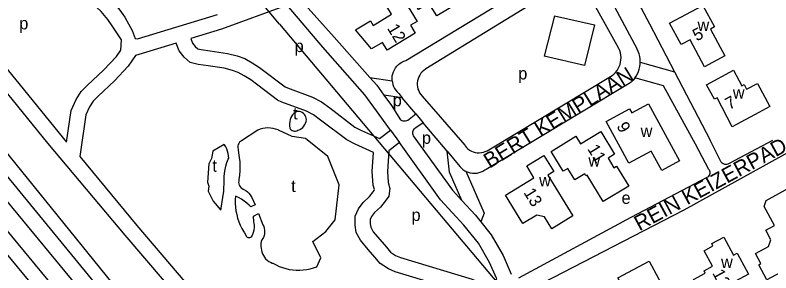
# Model space of a CAD drawing. Extents: x 156721 to 158827, y 386657 to 388950.
# Drawn here: x 157785 to 158033, y 387103.3 to 387188 of the extents above; entities that cross this region are included whole.
import ezdxf

# ---------------------------------------------------------------- set-up
doc = ezdxf.new("R2010")
doc.units = 0
for name, color, linetype in [('BLT_Basislijn', 7, 'Continuous'), ('BLT_Bebouwing', 7, 'Continuous'), ('BLT_Centroide', 7, 'Continuous'), ('BLT_Hoogspanningsmast_en_leidingen', 7, 'Continuous'), ('BLT_Huisnummer', 7, 'Continuous'), ('BLT_Spoorlijn', 7, 'Continuous'), ('BLT_Straatnaam', 7, 'Continuous')]:
    doc.layers.add(name, color=color, linetype=linetype)

msp = doc.modelspace()

# ---------------------------------------------------------------- linework, layer by layer
at = {"layer": 'BLT_Basislijn'}
for p, q in [((157977.51, 387198.65), (157989.02, 387176.97)), ((157962.03, 387187.74), (157958.67, 387174.48)), ((157962.03, 387187.74), (157975.16, 387184.79)), ((157764.63, 387183.98), (157795.62, 387145.95)), ((157975.16, 387184.79), (157971.9, 387171.43)), ((157971.9, 387171.43), (157958.67, 387174.48)), ((157990.15, 387172.51), (158001.4, 387169.38)), ((158001.4, 387169.38), (158013.14, 387146.86)), ((157910.91, 387162.19), (157912.07, 387160.8)), ((157916.46, 387155.56), (157918.91, 387152.63)), ((157908.23, 387150.14), (157911.15, 387146.08)), ((158016.74, 387139.67), (158013.14, 387146.86)), ((158019.46, 387139.28), (158033.67, 387146.91)), ((157795.62, 387145.95), (157821.05, 387115.66)), ((157926.8, 387143.22), (157930.98, 387138.23))]:
    msp.add_line(p, q, dxfattribs=at)
for points in [[(157648.04, 387289.7), (157544.83, 387414.91), (157472.21, 387499.44), (157437.72, 387541.12), (157436.87, 387543.75), (157439.78, 387545.45), (157442.04, 387545.5), (157456.85, 387528.49), (157499.46, 387477.15), (157606.86, 387347.11), (157687.66, 387250), (157720.52, 387210.5), (157729.65, 387199.36), (157875.7, 387021.05), (157907.43, 386982.75), (157930.36, 386955.08), (157970.6, 386906.98), (158033.86, 386830.67), (158043.03, 386819.55)], [(158064.67, 386799.98), (158050, 386817.63), (158031.12, 386840.35), (157972.29, 386911.55), (157913.47, 386982.75), (157908.84, 386988.36), (157891.22, 387009.92), (157816.86, 387100), (157729.65, 387207.88), (157695.61, 387250), (157574.66, 387396.74), (157506.93, 387478.89), (157495.28, 387493.01), (157484.63, 387513.61), (157485.73, 387516.66)], [(157648.04, 387289.7), (157718.27, 387204.49), (157897.14, 386987.42), (158038.9, 386816.21), (158043.03, 386819.55)], [(157644.85, 387284.18), (157733.51, 387176.23), (157814.87, 387077.69)], [(157768.47, 387187.18), (157801.85, 387146.23), (157803.41, 387156.65), (157805.03, 387160.26), (157806.68, 387162.82), (157808.76, 387164.91), (157814.03, 387169.87), (157818.22, 387174.36), (157819.69, 387176.49), (157819.86, 387179.8), (157816.89, 387184.43), (157815.38, 387186.54), (157813.21, 387189.15), (157811.67, 387190.57), (157809.01, 387192.11), (157807.13, 387193.05), (157802.55, 387194.23), (157799.18, 387195.12), (157796.5, 387196.9), (157794.3, 387200.5), (157787.51, 387227.35), (157782.85, 387245.33)], [(157972.45, 387209.08), (157957.27, 387239.59), (157919.61, 387217.02), (157881.79, 387194.01), (157881.43, 387193.77), (157881.11, 387193.46), (157880.86, 387193.1), (157880.68, 387192.7), (157880.57, 387192.28), (157880.54, 387191.84), (157880.59, 387191.4), (157880.72, 387190.98), (157880.92, 387190.6), (157881.17, 387190.28), (157889.75, 387180.7), (157901.39, 387167.48)], [(157792.35, 387228.6), (157798.96, 387202.47), (157800.19, 387200.45), (157801.26, 387199.74), (157803.81, 387199.07), (157808.89, 387197.76), (157811.38, 387196.51), (157814.65, 387194.62), (157816.84, 387192.61), (157819.35, 387189.6), (157820.96, 387187.34), (157823.44, 387182.92), (157824.38, 387180.27), (157825.2, 387180.16), (157851.45, 387188.19)], [(157908.74, 387166.36), (157908.72, 387166.58), (157908.71, 387167.29), (157908.79, 387168), (157908.94, 387168.7), (157909.17, 387169.37), (157909.47, 387170.02), (157909.84, 387170.62), (157910.28, 387171.18), (157910.78, 387171.69), (157911.33, 387172.14), (157911.93, 387172.53), (157912.57, 387172.84), (157913.24, 387173.08), (157972.45, 387209.08)], [(157981.13, 387207.85), (157993.22, 387185.07), (158001.4, 387169.38)], [(157965.56, 387198.49), (157919.76, 387170.28), (157919.67, 387170.22), (157919.12, 387169.82), (157918.61, 387169.36), (157918.17, 387168.85), (157917.79, 387168.28), (157917.48, 387167.68), (157917.24, 387167.04), (157917.07, 387166.38), (157916.99, 387165.71), (157916.98, 387165.03), (157917.06, 387164.35), (157917.21, 387163.69), (157917.44, 387163.05), (157917.75, 387162.44), (157918.12, 387161.87), (157918.56, 387161.35), (157932.54, 387145.2), (157932.66, 387145.02), (157933.1, 387144.51), (157933.59, 387144.04), (157934.13, 387143.64), (157934.72, 387143.31), (157935.34, 387143.05), (157935.99, 387142.86), (157936.65, 387142.75), (157937.33, 387142.73), (157938, 387142.78), (157938.66, 387142.91), (157939.3, 387143.12), (157939.92, 387143.4), (157940.49, 387143.75)], [(157940.49, 387143.75), (157980.98, 387168.11), (157981.52, 387168.56), (157982.05, 387169.12), (157982.52, 387169.72), (157982.92, 387170.38), (157983.26, 387171.07), (157983.52, 387171.79), (157983.7, 387172.53), (157983.81, 387173.29), (157983.83, 387174.06), (157983.78, 387174.82), (157983.65, 387175.58), (157983.43, 387176.32), (157983.15, 387177.03), (157972.79, 387195.59)], [(157874.28, 387191.2), (157852.76, 387183.36), (157842.65, 387180.27), (157843.25, 387178.73), (157844.12, 387177.63), (157844.91, 387176.93), (157846.07, 387176.64), (157849.06, 387176.2), (157854.65, 387175.4), (157857.85, 387174.55), (157860.34, 387173.66), (157862.74, 387172.29), (157865.22, 387170.8), (157873.66, 387164.35), (157874.4, 387164.04), (157882.6, 387161.04), (157885.58, 387159.46), (157888.24, 387157.47), (157896.47, 387151.21), (157898.71, 387150.09), (157904.63, 387147.41), (157908.23, 387150.14)], [(157908.23, 387150.14), (157904.52, 387155.31), (157899.76, 387161.76), (157885.97, 387177.43), (157874.28, 387191.2)], [(157933.23, 387096.52), (157909.73, 387103.69), (157907.55, 387104.6), (157904.85, 387106.33), (157903.07, 387108.48), (157900.88, 387110.97), (157898.37, 387114), (157896.97, 387116.59), (157896.55, 387118.92), (157896.55, 387121.87), (157897.65, 387124.31), (157899.2, 387126.43), (157901.27, 387128.35), (157902.51, 387129.87), (157902.87, 387130.37), (157902.9, 387130.65), (157902.49, 387132.13), (157902.15, 387136.61), (157902.58, 387142.85), (157896.56, 387145.57), (157893.82, 387146.95), (157885.22, 387153.48), (157882.89, 387155.23), (157880.57, 387156.46), (157872.56, 387159.39), (157871.12, 387160), (157862.41, 387166.66), (157860.21, 387167.98), (157858.25, 387169.1), (157856.37, 387169.77), (157853.65, 387170.49), (157848.33, 387171.25), (157845.09, 387171.74), (157842.5, 387172.38), (157840.49, 387174.18), (157838.87, 387176.2), (157837.86, 387178.8), (157826.68, 387175.39), (157824.55, 387174.72), (157822.12, 387171.21), (157817.58, 387166.34), (157812.25, 387161.32), (157810.59, 387159.67), (157809.44, 387157.86), (157808.25, 387155.23), (157806.19, 387141.47), (157824.9, 387118.85)], [(157990.15, 387172.51), (157990.15, 387172.74), (157990.1, 387173.58), (157989.97, 387174.41), (157989.77, 387175.23), (157989.48, 387176.03), (157989.12, 387176.79), (157989.02, 387176.97)], [(157988.41, 387167.34), (157988.81, 387167.92), (157989.22, 387168.66), (157989.56, 387169.43), (157989.83, 387170.24), (157990.02, 387171.06), (157990.12, 387171.9), (157990.15, 387172.51)], [(157901.39, 387167.48), (157908.74, 387166.36)], [(157901.39, 387167.48), (157903.66, 387164.9), (157906, 387161.72)], [(157908.74, 387166.36), (157908.81, 387165.88), (157908.97, 387165.18), (157909.21, 387164.51), (157909.53, 387163.87), (157909.91, 387163.27), (157910.36, 387162.72), (157910.91, 387162.19)], [(157988.41, 387167.34), (157988.33, 387167.23), (157987.79, 387166.58), (157987.19, 387165.99), (157986.53, 387165.46), (157939.54, 387137.29), (157939.11, 387136.98), (157938.51, 387136.62), (157937.88, 387136.33), (157937.22, 387136.12), (157936.54, 387135.99), (157935.84, 387135.94), (157935.15, 387135.96), (157934.46, 387136.07), (157933.79, 387136.25), (157933.14, 387136.51), (157932.87, 387136.66)], [(157950.35, 387101.66), (157987.22, 387121.57), (158012.31, 387134.85), (158012.62, 387135.09), (158012.84, 387135.36), (158013, 387135.67), (158013.07, 387136), (158013.07, 387136.35), (158012.99, 387136.69), (158012.84, 387137), (158012.62, 387137.26), (158008.29, 387145.57), (157997.82, 387164.72), (157988.41, 387167.34)], [(157912.07, 387160.8), (157906, 387161.72)], [(157906, 387161.72), (157908.55, 387158.28), (157911.52, 387153.6), (157911.89, 387153.39), (157912.29, 387153.25), (157912.7, 387153.19), (157913.12, 387153.2), (157913.54, 387153.3), (157913.92, 387153.47), (157914.32, 387153.76), (157916.46, 387155.56)], [(157916.46, 387155.56), (157912.07, 387160.8)], [(157880.61, 387153.63), (157880.56, 387154.06), (157880.43, 387154.52), (157880.23, 387154.95), (157879.95, 387155.33), (157879.62, 387155.67), (157879.23, 387155.95), (157878.81, 387156.15), (157878.35, 387156.29), (157877.88, 387156.34), (157877.41, 387156.31), (157876.89, 387156), (157876.42, 387155.62), (157876, 387155.18), (157875.77, 387154.88), (157875.53, 387154.36), (157875.3, 387153.68), (157875.14, 387152.97), (157875.07, 387152.26), (157875.07, 387151.54), (157875.15, 387150.82), (157875.3, 387150.61), (157875.57, 387150.32), (157875.9, 387150.1), (157876.27, 387149.95), (157876.65, 387149.87), (157877.05, 387149.88), (157877.44, 387149.96), (157877.8, 387150.12), (157877.93, 387150.17), (157878.45, 387150.4), (157878.94, 387150.71), (157879.38, 387151.09), (157879.76, 387151.52), (157880.08, 387151.99), (157880.33, 387152.51), (157880.51, 387153.06), (157880.61, 387153.63)], [(157918.91, 387152.63), (157916.5, 387150.96), (157916.17, 387150.77), (157915.88, 387150.51), (157915.65, 387150.2), (157915.49, 387149.85), (157915.4, 387149.47), (157915.4, 387149.09), (157915.47, 387148.71), (157915.65, 387148.29), (157928.49, 387130.47), (157931.65, 387127.05)], [(157926.8, 387143.22), (157918.91, 387152.63)], [(157882.72, 387113.63), (157886.99, 387116.89), (157889.98, 387120.72), (157891.31, 387132.18), (157887.6, 387141.57), (157880.29, 387147.48), (157875.96, 387148.11), (157871.48, 387150.22), (157871.32, 387150.29), (157870.5, 387150.55), (157869.67, 387150.74), (157868.82, 387150.86), (157867.96, 387150.89), (157867.1, 387150.84), (157866.26, 387150.71), (157865.42, 387150.51), (157864.61, 387150.22), (157859.24, 387146.71), (157858.94, 387146.5), (157858.63, 387146.19), (157858.37, 387145.83), (157858.19, 387145.43), (157858.08, 387145), (157858.05, 387144.56), (157858.15, 387143.75), (157858.36, 387142.68), (157858.58, 387141.23), (157858.71, 387139.77), (157858.77, 387138.3), (157858.75, 387136.83), (157858.65, 387135.37), (157858.46, 387133.92), (157858.37, 387133.47), (157858.36, 387133.02), (157858.42, 387132.57), (157858.57, 387132.13), (157858.79, 387131.73), (157859.07, 387131.38), (157859.41, 387131.08), (157859.8, 387130.84), (157860.1, 387130.72), (157860.68, 387130.37), (157861.23, 387129.96), (157861.71, 387129.48), (157862.14, 387128.96), (157862.51, 387128.38), (157862.67, 387128.06), (157863.73, 387125.66), (157862.36, 387124.94), (157861.81, 387125.5), (157861.01, 387126.23), (157860.16, 387126.89), (157859.26, 387127.49), (157858.32, 387128.02), (157857.34, 387128.48), (157857.25, 387127.27), (157857.25, 387126.05), (157857.32, 387124.84), (157857.48, 387123.63), (157857.71, 387122.43), (157858.02, 387121.26), (157858.41, 387120.1), (157858.87, 387118.97), (157859.4, 387117.88), (157860.01, 387116.82), (157860.26, 387116.44), (157860.88, 387115.27), (157861.12, 387115.07), (157861.4, 387114.93), (157861.71, 387114.88), (157862.02, 387114.9), (157862.31, 387115), (157862.57, 387115.17), (157862.78, 387115.41), (157862.92, 387115.68), (157862.98, 387115.97), (157863.24, 387116.66), (157863.41, 387117.38), (157863.51, 387118.11), (157863.53, 387118.85), (157863.47, 387119.59), (157863.37, 387120.11), (157863.22, 387121.9), (157864.83, 387122.75), (157866.34, 387119.09), (157866.59, 387118.53), (157866.76, 387117.95), (157866.86, 387117.35), (157866.88, 387116.74), (157866.82, 387116.13), (157866.68, 387115.53), (157866.46, 387114.96), (157866.26, 387114.57), (157865.99, 387114.1), (157865.79, 387113.6), (157865.67, 387113.08), (157865.63, 387112.55), (157865.66, 387112.01), (157865.79, 387111.44)], [(158050, 387149.11), (158004.45, 387123.88), (157958.31, 387100), (157957.92, 387099.8)], [(157853.63, 387133.68), (157853.65, 387134.86), (157853.75, 387136.04), (157853.93, 387137.21), (157854.19, 387138.36), (157854.52, 387139.5), (157854.93, 387140.61), (157855.11, 387141.02), (157855.06, 387141.79), (157854.94, 387142.56), (157854.74, 387143.31), (157854.46, 387144.03), (157854.11, 387144.72), (157853.69, 387145.38), (157853.63, 387145.47), (157849.9, 387143.24), (157849.42, 387140.86), (157848.56, 387139.07), (157848.17, 387133.06), (157848.56, 387131.73), (157848.32, 387130.17), (157849.99, 387126.82), (157852.49, 387123.86), (157853.47, 387130.09), (157853.63, 387133.68)], [(157911.15, 387146.08), (157907.63, 387143.41), (157907.16, 387136.63), (157907.44, 387132.99), (157907.97, 387131.05), (157907.69, 387128.52), (157906.49, 387126.83), (157904.92, 387124.92), (157902.95, 387123.09), (157901.99, 387121.78), (157901.55, 387120.79), (157901.55, 387119.37), (157901.75, 387118.27), (157902.53, 387116.81), (157904.69, 387114.22), (157906.87, 387111.72), (157908.2, 387110.12), (157909.88, 387109.04), (157911.43, 387108.4), (157935.01, 387101.21), (157939.83, 387098.99), (157943.04, 387101.36)], [(157943.04, 387101.36), (157942.93, 387101.58), (157940.65, 387106.75), (157937.08, 387113.01), (157932.28, 387119.01), (157924.61, 387127.31), (157911.15, 387146.08)], [(157931.65, 387127.05), (157927.55, 387136.34), (157926.8, 387143.22)], [(158016.74, 387139.67), (158017.04, 387139.39), (158017.4, 387139.18), (158017.79, 387139.04), (158018.2, 387138.97), (158018.62, 387138.99), (158019.02, 387139.08), (158019.46, 387139.28)], [(157930.98, 387138.23), (157931.45, 387137.71), (157931.96, 387137.24), (157932.53, 387136.84), (157932.87, 387136.66)], [(157932.87, 387136.66), (157938.96, 387122.88), (157937.82, 387120.08)], [(157931.65, 387127.05), (157936.07, 387122.27), (157937.82, 387120.08)], [(157937.82, 387120.08), (157941.23, 387115.83), (157945.12, 387109.01), (157947.79, 387102.9)], [(157824.9, 387118.85), (157857.15, 387081.13)], [(157821.05, 387115.66), (157853.32, 387077.91), (157863.23, 387066.12), (157876.21, 387053.49)], [(157865.79, 387111.44), (157865.84, 387110.8), (157865.97, 387110.16), (157866.18, 387109.54), (157866.46, 387108.96), (157866.8, 387108.41), (157867.22, 387107.91), (157867.69, 387107.47), (157868.21, 387107.08), (157868.78, 387106.77), (157869.38, 387106.52), (157869.61, 387106.45), (157870.63, 387105.9), (157871.68, 387105.43), (157872.76, 387105.03), (157873.86, 387104.7), (157874.99, 387104.45), (157876.13, 387104.29), (157877.27, 387104.2), (157878.43, 387104.19), (157879.58, 387104.26), (157880.72, 387104.41), (157881.85, 387104.64), (157882.96, 387104.94), (157883.97, 387105.3), (157885.31, 387108.27), (157882.72, 387113.63)]]:
    msp.add_lwpolyline(points, dxfattribs=at)
at = {"layer": 'BLT_Bebouwing'}
for points in [[(157923.56, 387213.37), (157932.68, 387198.43), (157930.54, 387197.13), (157932.79, 387193.45), (157923.35, 387187.68), (157920.77, 387191.91), (157917.38, 387189.84), (157912.7, 387197.51), (157916.34, 387199.73), (157917.96, 387197.06), (157924.52, 387201.06), (157918.79, 387210.45), (157923.56, 387213.37)], [(157906.51, 387202.95), (157916.9, 387185.9), (157914.77, 387184.61), (157916.32, 387182.06), (157907.11, 387176.43), (157905.55, 387178.97), (157902, 387176.84), (157896.73, 387183.14), (157901.59, 387186.09), (157902.53, 387184.56), (157908.56, 387188.26), (157901.48, 387199.9), (157906.51, 387202.95)], [(157999.79, 387185.34), (158010.67, 387191.17), (158014.46, 387184.08), (158013.15, 387183.38), (158017.88, 387174.55), (158011.24, 387170.99), (158006.51, 387179.82), (158003.59, 387178.26), (157999.79, 387185.34)], [(157978.91, 387153.07), (157986.59, 387157.22), (157987.34, 387155.82), (157992.88, 387158.81), (158003.01, 387140.09), (157997.18, 387136.93), (157993.73, 387143.3), (157986.36, 387139.31), (157978.91, 387153.07)], [(157958.56, 387141.86), (157961.81, 387136.55), (157959.85, 387135.35), (157968.01, 387121.99), (157961.11, 387117.77), (157958.73, 387121.65), (157956.21, 387122.28), (157951.65, 387119.47), (157945.91, 387128.87), (157955.23, 387134.56), (157952.89, 387138.4), (157958.56, 387141.86)], [(158038.85, 387131.08), (158043.15, 387123.04), (158039.83, 387121.25), (158045.72, 387110.3), (158038.33, 387106.33), (158039.05, 387105), (158031.66, 387101.02), (158029.01, 387105.96), (158029.76, 387106.36), (158027.96, 387109.71), (158032.24, 387112.01), (158033, 387114.18), (158031.37, 387117.35), (158034.22, 387118.82), (158030.82, 387125.13), (158031.51, 387127.1), (158038.85, 387131.08)], [(158017.58, 387115.05), (158020.76, 387109.16), (158021.93, 387109.79), (158025.65, 387102.91), (158017.11, 387098.32), (158018.3, 387096.11), (158012.17, 387092.82), (158007.65, 387101.17), (158011.48, 387103.22), (158011.07, 387103.98), (158013.82, 387105.45), (158011.07, 387110.57), (158014.02, 387112.15), (158013.61, 387112.92), (158017.58, 387115.05)], [(157993.02, 387107.11), (157998.49, 387096.91), (157993.35, 387094.16), (157999.25, 387083.12), (157989.07, 387077.67), (157983.61, 387087.86), (157988.73, 387090.6), (157982.82, 387101.65), (157993.02, 387107.11)]]:
    msp.add_lwpolyline(points, dxfattribs=at)
for points in [[(158011.94, 387165.11), (158020.75, 387169.84), (158023.44, 387164.76), (158024.24, 387165.18), (158025.05, 387163.65), (158028.6, 387165.53), (158032.64, 387157.91), (158029.11, 387156), (158020.34, 387151.28), (158015.34, 387160.74), (158014.5, 387160.3)], [(157960.92, 387143.2), (157969.01, 387148.15), (157970.5, 387145.7), (157977.17, 387149.77), (157981.74, 387142.29), (157979.6, 387140.99), (157981.53, 387137.82), (157982.38, 387138.33), (157986.39, 387131.73), (157978.02, 387126.7), (157972.7, 387135.43), (157972.32, 387135.2), (157971.91, 387135.87), (157968.67, 387133.89), (157966.39, 387137.62), (157964.87, 387136.7)]]:
    msp.add_lwpolyline(points, close=True, dxfattribs=at)
at = {"layer": 'BLT_Hoogspanningsmast_en_leidingen'}
for q in [(157864.17, 387194.14), (158002.9, 387029.14)]:
    msp.add_line((157871.77, 387184.94), q, dxfattribs=at)
at = {"layer": 'BLT_Spoorlijn'}
msp.add_lwpolyline([(157729.65, 387173.05), (157811.02, 387074.51)], dxfattribs=at)

# ---------------------------------------------------------------- texts
at = {"layer": 'BLT_Centroide'}
for s, p in [('p', (157786.37, 387183.27)), ('w', (158008.94, 387182.77)), ('p', (157876.73, 387175.83)), ('p', (157950.12, 387166.82)), ('w', (158020.53, 387160.55)), ('p', (157908.92, 387158.02)), ('t', (157876.24, 387153.71)), ('w', (157990.27, 387147.88)), ('p', (157918.51, 387145.68)), ('t', (157849.72, 387136.51)), ('w', (157973.13, 387138.22)), ('w', (157956.95, 387131.72)), ('t', (157875.6, 387129.86)), ('e', (157984, 387125.95)), ('p', (157915.09, 387120.34)), ('w', (158016.66, 387104.89))]:
    msp.add_text(s, height=4, dxfattribs=at).set_placement(p)
at = {"layer": 'BLT_Huisnummer'}
for s, rotation, p in [('12', 301.2984, (157906.98, 387183.62)), ('5', 28.157, (158008.67, 387179.27)), ('7', 27.8169, (158019.36, 387156.74)), ('9', 298.4138, (157982.27, 387151.54)), ('11', 301.4335, (157972.67, 387144.04)), ('13', 301.4271, (157951.73, 387129.7)), ('12', 298.1581, (158013.69, 387103.25))]:
    msp.add_text(s, height=4, rotation=rotation, dxfattribs=at).set_placement(p)
at = {"layer": 'BLT_Straatnaam'}
for s, rotation, p in [('BERT KEMPLAAN', 31.7166, (157940.71, 387137.49)), ('REIN KEIZERPAD', 28.5638, (157989.88, 387116.94))]:
    msp.add_text(s, height=5, rotation=rotation, dxfattribs=at).set_placement(p)

doc.saveas('drawing.dxf')
